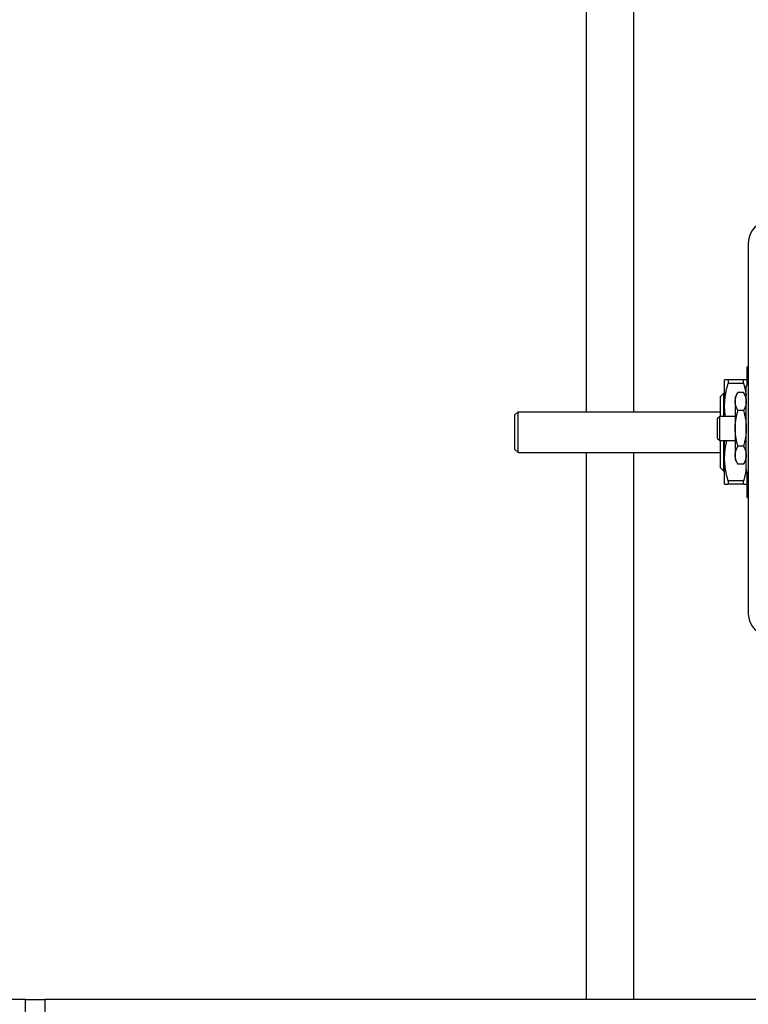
# Model space of a CAD drawing. Header units: inches. Extents: x 24 to 1128, y -58 to 748.
# Tile 598 of 656: x 1002 to 1016, y 371 to 390. Entities that reach past the tile are written whole.
import ezdxf

# ---------------------------------------------------------------- set-up
doc = ezdxf.new("R2010")
doc.units = ezdxf.units.IN
doc.header["$LTSCALE"] = 32
doc.header["$MEASUREMENT"] = 0
doc.layers.add('Visible (ANSI)', color=7, linetype='Continuous', lineweight=30)

msp = doc.modelspace()

# ---------------------------------------------------------------- linework, layer by layer
at = {"layer": 'Visible (ANSI)'}
for p, q in [((1013.23584, 382.66987), (1013.23584, 419.08997)), ((1014.14584, 382.66987), (1014.14584, 419.08997)), ((1016.34639, 385.9156), (1016.34639, 378.78174)), ((1016.32371, 383.18893), (1016.32371, 383.53601)), ((1016.32371, 383.53601), (1016.34639, 383.53601)), ((1015.89064, 382.77814), (1015.89064, 383.28011)), ((1016.25552, 383.28011), (1015.95883, 383.28011)), ((1015.95883, 383.28011), (1015.95883, 383.2121)), ((1016.25552, 383.2121), (1015.95883, 383.2121)), ((1016.25552, 383.2121), (1016.25552, 383.28011)), ((1016.30702, 381.5406), (1016.30702, 383.15674)), ((1015.8119, 382.9617), (1015.8744, 383.0242)), ((1015.8119, 382.58489), (1015.8119, 382.9617)), ((1015.8744, 382.58489), (1015.8744, 383.0242)), ((1015.8744, 383.0242), (1015.89064, 383.0242)), ((1016.09402, 382.94517), (1016.1473, 383.03745)), ((1016.25374, 383.03745), (1016.1473, 383.03745)), ((1016.30702, 382.94517), (1016.25374, 383.03745)), ((1015.89064, 382.58489), (1015.89064, 382.77814)), ((1016.09402, 382.94517), (1016.09402, 382.86525)), ((1016.09402, 382.86525), (1016.09402, 382.34867)), ((1011.85584, 382.60737), (1011.91834, 382.66987)), ((1011.85584, 381.94497), (1011.85584, 382.60737)), ((1011.91834, 381.88247), (1011.91834, 382.66987)), ((1011.91834, 382.66987), (1015.8119, 382.66987)), ((1015.75584, 382.54263), (1015.7981, 382.58489)), ((1015.7981, 382.11245), (1015.7981, 382.58489)), ((1015.7981, 382.58489), (1016.09402, 382.58489)), ((1016.25374, 382.69306), (1016.1473, 382.69306)), ((1015.75584, 382.15471), (1015.75584, 382.54263)), ((1016.09402, 382.34867), (1016.09402, 381.83209)), ((1015.75584, 382.15471), (1015.7981, 382.11245)), ((1015.7981, 382.11245), (1016.09402, 382.11245)), ((1015.8119, 381.59064), (1015.8119, 382.11245)), ((1015.8744, 381.52814), (1015.8744, 382.11245)), ((1015.89064, 381.7742), (1015.89064, 382.11245)), ((1011.85584, 381.94497), (1011.91834, 381.88247)), ((1011.91834, 381.88247), (1015.8119, 381.88247)), ((1013.23584, 371.35867), (1013.23584, 381.88247)), ((1014.14584, 371.35867), (1014.14584, 381.88247)), ((1016.09402, 381.83209), (1016.09402, 381.75217)), ((1016.25374, 382.00428), (1016.1473, 382.00428)), ((1015.89064, 381.27223), (1015.89064, 381.7742)), ((1016.09402, 381.75217), (1016.1473, 381.65989)), ((1016.25374, 381.65989), (1016.1473, 381.65989)), ((1016.30702, 381.75217), (1016.25374, 381.65989)), ((1015.8119, 381.59064), (1015.8744, 381.52814)), ((1015.8744, 381.52814), (1015.89064, 381.52814)), ((1016.32371, 381.01633), (1016.32371, 381.50841)), ((1016.25552, 381.34024), (1015.95883, 381.34024)), ((1015.95883, 381.34024), (1015.95883, 381.27223)), ((1016.25552, 381.27223), (1015.95883, 381.27223)), ((1016.25552, 381.27223), (1016.25552, 381.34024)), ((1016.32371, 381.01633), (1016.34639, 381.01633)), ((1002.44084, 371.35867), (1002.06584, 371.35867)), ((1002.44084, 337.264), (1002.44084, 371.35867)), ((1002.44084, 371.35867), (1002.81584, 371.35867)), ((1002.81584, 371.35867), (1002.81584, 368.85867)), ((1033.31584, 371.35867), (1002.81584, 371.35867))]:
    msp.add_line(p, q, dxfattribs=at)
for centre, radius, start, end in [((1016.77946, 385.9156), 0.43307, 0, 180), ((1016.34639, 383.15674), 0.03937, 95.73917, 180), ((1016.3267, 383.35261), 0.15748, 275.73917, 277.180756), ((1016.34639, 381.5406), 0.03937, 180, 264.26083), ((1016.3267, 381.34473), 0.15748, 82.819244, 84.26083), ((1016.77946, 378.78174), 0.43307, 180, 0)]:
    msp.add_arc(centre, radius, start, end, dxfattribs=at)
for points, weights in [([(1015.95883, 383.28011), (1015.89064, 383.28011), (1015.89064, 383.28011)], [1.0171026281, 1.03775343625, 1]), ([(1015.89064, 382.77814), (1015.89064, 382.98307), (1015.95883, 383.2121)], [1, 1.03775343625, 1.0171026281]), ([(1016.32371, 383.28011), (1016.32371, 383.28011), (1016.25552, 383.28011)], [1, 1.03775343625, 1.0171026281]), ([(1016.25552, 383.2121), (1016.29022, 383.09557), (1016.30702, 382.9883)], [1.0171026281, 1.02750603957, 1.02308693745]), ([(1016.09402, 382.86525), (1016.09402, 382.94517), (1016.1473, 383.03745)], [1, 1.04314139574, 1.01001874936]), ([(1016.25374, 383.03745), (1016.30702, 382.94517), (1016.30702, 382.86525)], [1.01001874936, 1.04314139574, 1]), ([(1015.90479, 382.58489), (1015.89064, 382.68268), (1015.89064, 382.77814)], [1.02230034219, 1.01723860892, 1]), ([(1016.1473, 382.69306), (1016.09402, 382.78534), (1016.09402, 382.86525)], [1.01001874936, 1.04314139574, 1]), ([(1016.30702, 382.86525), (1016.30702, 382.78534), (1016.25374, 382.69306)], [1, 1.04314139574, 1.01001874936]), ([(1016.09402, 382.34867), (1016.09402, 382.5085), (1016.1473, 382.69306)], [1, 1.04314139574, 1.01001874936]), ([(1016.25374, 382.69306), (1016.30702, 382.5085), (1016.30702, 382.34867)], [1.01001874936, 1.04314139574, 1]), ([(1016.1473, 382.00428), (1016.09402, 382.18884), (1016.09402, 382.34867)], [1.01001874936, 1.04314139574, 1]), ([(1016.30702, 382.34867), (1016.30702, 382.18884), (1016.25374, 382.00428)], [1, 1.04314139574, 1.01001874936]), ([(1015.89064, 381.7742), (1015.89064, 381.93737), (1015.93296, 382.11245)], [1, 1.02983050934, 1.02319798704]), ([(1016.09402, 381.83209), (1016.09402, 381.912), (1016.1473, 382.00428)], [1, 1.04314139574, 1.01001874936]), ([(1016.1473, 381.65989), (1016.09402, 381.75217), (1016.09402, 381.83209)], [1.01001874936, 1.04314139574, 1]), ([(1016.25374, 382.00428), (1016.30702, 381.912), (1016.30702, 381.83209)], [1.01001874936, 1.04314139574, 1]), ([(1016.30702, 381.83209), (1016.30702, 381.75217), (1016.25374, 381.65989)], [1, 1.04314139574, 1.01001874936]), ([(1015.95883, 381.34024), (1015.89064, 381.56927), (1015.89064, 381.7742)], [1.0171026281, 1.03775343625, 1]), ([(1016.30702, 381.56404), (1016.29022, 381.45677), (1016.25552, 381.34024)], [1.02308693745, 1.02750603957, 1.0171026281]), ([(1015.89064, 381.27223), (1015.89064, 381.27223), (1015.95883, 381.27223)], [1, 1.03775343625, 1.0171026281]), ([(1016.25552, 381.27223), (1016.32371, 381.27223), (1016.32371, 381.27223)], [1.0171026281, 1.03775343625, 1])]:
    msp.add_rational_spline(points, weights, degree=2, dxfattribs=at)

doc.saveas('drawing.dxf')
